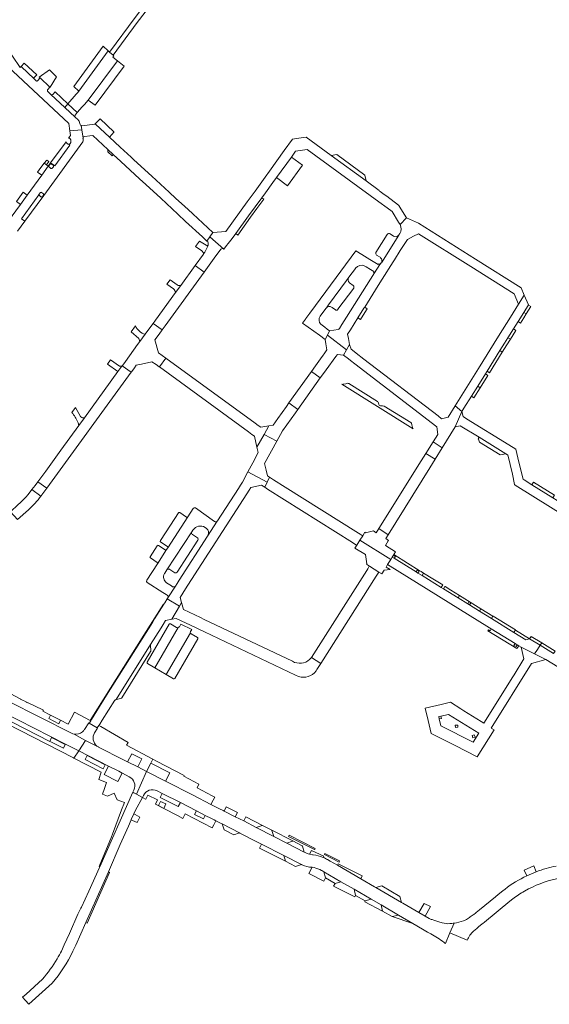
# Model space of a CAD drawing. Header units: metres. Extents: x 166325 to 190320, y 381923 to 404576.
# Tile 930 of 1056: x 180761 to 181025, y 383881 to 384372. Entities that reach past the tile are written whole.
import ezdxf

# ---------------------------------------------------------------- set-up
doc = ezdxf.new("R2010")
doc.units = ezdxf.units.M
for name, color, linetype, lineweight in [('B-WE-VH-VERHARDING_ASFALT-GV', 8, 'Continuous', 18), ('B-WE-VH-VERHARDING_BETONSTRAATSTEEN-GV', 8, 'Continuous', 18), ('B-WE-VH-VERHARDING_GESLOTEN-GV', 8, 'Continuous', 18), ('B-WE-VH-VERHARDING_STRAATBAKSTEEN-GV', 8, 'Continuous', 18)]:
    doc.layers.add(name, color=color, linetype=linetype, lineweight=lineweight)

msp = doc.modelspace()

# ---------------------------------------------------------------- linework, layer by layer
at = {"layer": 'B-WE-VH-VERHARDING_ASFALT-GV', "flags": 128}
for points in [[(180852.915, 384246.012), (180848.43, 384249.274), (180841.216, 384239.356), (180838.623, 384235.791), (180828.649, 384222.078), (180827.434, 384220.407), (180831.953, 384217.141), (180833.41, 384219.148)], [(180885.096, 384169.286), (180881.198, 384168.634), (180879.894, 384169.565), (180878.258, 384170.733), (180833.775, 384203.08), (180833.711, 384203.127), (180830.577, 384198.699), (180875.018, 384166.345), (180876.729, 384165.096), (180877.966, 384164.193), (180879.221, 384158.664), (180882.774, 384165.069)], [(180811.921, 384199.081), (180809.927, 384196.339), (180793.231, 384173.383), (180790.466, 384169.582), (180781.417, 384157.141), (180773.903, 384146.811), (180769.964, 384141.396), (180774.409, 384138.201), (180816.552, 384196.08), (180812.073, 384199.29)], [(180906.323, 384196.426), (180895.122, 384180.769), (180899.61, 384177.535), (180910.786, 384193.242)], [(180968.056, 384152.715), (180963.396, 384155.508), (180961.089, 384151.855), (180939.972, 384118.069), (180944.619, 384115.051), (180965.37, 384148.374)]]:
    msp.add_lwpolyline(points, close=True, dxfattribs=at)
for points in [[(180771.546, 384134.3), (180767.053, 384137.552), (180765.145, 384135.117), (180763.994, 384133.828), (180761.163, 384130.981), (180760.186, 384130.071), (180756.358, 384126.49)], [(180756.358, 384126.49), (180759.894, 384122.554), (180765.36, 384127.49)]]:
    msp.add_lwpolyline(points, dxfattribs=at)
at = {"layer": 'B-WE-VH-VERHARDING_ASFALT-GV'}
msp.add_lwpolyline([(180765.36, 384127.49, 0.0392484), (180771.546, 384134.3)], format="xyb", dxfattribs=at)
at = {"layer": 'B-WE-VH-VERHARDING_BETONSTRAATSTEEN-GV', "flags": 128}
for points in [[(180892.723, 384473.233), (180884.331, 384461.703), (180868.034, 384439.692), (180851.735, 384417.691), (180835.045, 384395.157), (180818.542, 384372.897), (180805.77, 384355.625), (180807.468, 384354.088), (180819.474, 384370.41), (180836.629, 384392.749), (180850.64, 384411.67), (180863.722, 384429.441), (180873.802, 384442.855), (180886.743, 384460.51), (180895.272, 384471.823)], [(180795.156, 384331.755), (180809.687, 384351.303), (180807.384, 384353.152), (180807.837, 384353.754), (180807.468, 384354.088), (180805.77, 384355.625), (180805.102, 384356.236), (180790.397, 384336.226), (180789.806, 384335.422), (180789.11, 384334.61), (180785.017, 384329.834), (180789.676, 384325.487), (180792.155, 384328.327), (180793.266, 384329.601)], [(180805.102, 384356.236), (180802.582, 384358.541), (180787.896, 384338.556), (180790.397, 384336.226)], [(180768.117, 384342.348), (180768.096, 384342.387), (180768.072, 384342.442), (180768.055, 384342.498), (180768.043, 384342.557), (180768.037, 384342.616), (180768.038, 384342.675), (180768.045, 384342.734), (180768.057, 384342.792), (180768.076, 384342.849), (180768.1, 384342.903), (180768.13, 384342.954), (180768.165, 384343.002), (180769.486, 384344.326), (180763.212, 384350.179), (180761.704, 384348.463), (180768.108, 384342.337)], [(180809.687, 384351.303), (180795.156, 384331.755), (180798.525, 384329.228), (180798.596, 384329.175), (180813.042, 384348.609)], [(180771.17, 384342.754), (180776.046, 384338.205), (180776.139, 384338.118), (180779.35, 384343.323), (180775.818, 384346.794), (180770.653, 384343.236)], [(180798.446, 384319.672), (180798.722, 384319.704), (180805.678, 384313.278), (180806.832, 384314.54), (180807.999, 384315.867), (180807.908, 384315.952), (180800.999, 384322.407), (180799.856, 384321.186)], [(180784.116, 384311.004), (180776.365, 384300.374), (180778.384, 384298.895), (180785.915, 384309.319), (180785.379, 384309.7), (180785.343, 384309.703), (180785.23, 384309.722), (180785.121, 384309.754), (180785.015, 384309.797), (180784.914, 384309.85), (180784.82, 384309.914), (180784.733, 384309.987), (180784.475, 384310.203), (180784.396, 384310.283), (180784.326, 384310.37), (180784.265, 384310.464), (180784.214, 384310.564), (180784.173, 384310.668), (180784.143, 384310.776), (180784.124, 384310.886)], [(180901.859, 384299.334), (180896.394, 384303.307), (180888.894, 384293.058), (180894.398, 384289.049)], [(180916.232, 384304.107), (180933.576, 384291.451), (180932.98, 384294.375), (180919.054, 384304.542)], [(180775.206, 384298.786), (180774.256, 384299.456), (180773.163, 384300.228), (180773.155, 384300.217), (180771.486, 384298.103), (180769.873, 384295.851), (180771.968, 384294.344), (180775.173, 384298.74)], [(180776.537, 384297.653), (180776.491, 384297.677), (180776.447, 384297.706), (180775.772, 384298.252), (180775.713, 384298.294), (180775.659, 384298.341), (180775.61, 384298.394), (180775.566, 384298.452), (180775.528, 384298.514), (180775.497, 384298.579), (180775.473, 384298.647), (180775.456, 384298.717), (180775.446, 384298.789), (180775.443, 384298.861), (180775.448, 384298.934), (180775.46, 384299.005), (180775.93, 384299.674), (180775.968, 384299.72), (180776.011, 384299.762), (180776.058, 384299.799), (180776.108, 384299.832), (180776.162, 384299.859), (180776.218, 384299.88), (180776.275, 384299.896), (180776.334, 384299.906), (180776.394, 384299.91), (180776.454, 384299.908), (180776.513, 384299.9), (180776.572, 384299.886), (180776.628, 384299.866), (180776.682, 384299.841), (180777.566, 384299.246), (180777.611, 384299.205), (180777.652, 384299.159), (180777.688, 384299.11), (180777.719, 384299.057), (180777.744, 384299.001), (180777.764, 384298.943), (180777.777, 384298.883), (180777.784, 384298.822), (180777.785, 384298.76), (180777.779, 384298.699), (180777.768, 384298.639), (180777.75, 384298.58), (180777.726, 384298.524), (180777.151, 384297.791), (180777.116, 384297.752), (180777.077, 384297.717), (180777.035, 384297.687), (180776.99, 384297.661), (180776.942, 384297.639), (180776.893, 384297.623), (180776.842, 384297.611), (180776.79, 384297.605), (180776.738, 384297.604), (180776.686, 384297.608), (180776.635, 384297.618), (180776.585, 384297.633)], [(180762.718, 384285.859), (180759.314, 384281.106), (180761.285, 384279.692), (180764.715, 384284.397)], [(180763.528, 384271.325), (180772.994, 384284.248), (180772.851, 384284.344), (180772.849, 384284.335), (180772.819, 384284.267), (180772.273, 384283.558), (180772.174, 384283.524), (180772.072, 384283.502), (180771.968, 384283.49), (180771.864, 384283.491), (180771.76, 384283.503), (180771.659, 384283.526), (180771.56, 384283.56), (180770.807, 384284.111), (180770.759, 384284.147), (180770.714, 384284.187), (180770.674, 384284.231), (180770.638, 384284.279), (180770.607, 384284.331), (180770.582, 384284.385), (180770.562, 384284.441), (180770.558, 384284.454), (180761.874, 384272.601)], [(180869.614, 384264.448), (180876.031, 384273.323), (180879.185, 384277.685), (180882.602, 384282.412), (180881.606, 384283.083), (180878.261, 384278.465), (180875.008, 384273.973), (180868.609, 384265.139)], [(181014.555, 384229.609), (181012.455, 384234.499), (181009.627, 384229.96), (181005.639, 384223.559), (180999.683, 384214.001), (180989.675, 384197.886), (180978.056, 384179.226), (180981.389, 384176.46), (180982.398, 384178.077), (180986.093, 384184.043), (180989.247, 384189.095), (180993.105, 384195.276), (180993.912, 384196.587), (181000.286, 384206.819), (181002.567, 384210.488), (181004.317, 384213.279), (181007.032, 384217.61), (181009.362, 384221.327), (181012.212, 384225.871), (181014.54, 384229.585)], [(180930.78, 384222.311), (180933.817, 384227.099), (180934.227, 384227.746), (180932.918, 384228.567), (180932.511, 384227.919), (180929.494, 384223.119)], [(181013.411, 384225.123), (181015.723, 384228.829), (181014.575, 384229.563), (181014.555, 384229.609), (181014.54, 384229.585), (181012.212, 384225.871)], [(181009.362, 384221.327), (181010.571, 384220.572), (181012.224, 384223.221), (181013.411, 384225.123), (181012.212, 384225.871)], [(180820.858, 384211.367), (180819.734, 384209.822), (180813.67, 384201.486), (180812.282, 384199.577), (180812.073, 384199.29), (180816.552, 384196.08), (180816.811, 384196.436), (180818.12, 384198.234), (180819.047, 384199.506), (180821.737, 384200.118), (180826.865, 384201.284), (180828.897, 384199.87), (180830.469, 384198.777), (180830.577, 384198.699), (180833.711, 384203.127), (180832.036, 384204.346), (180830.148, 384205.72), (180828.367, 384212.203), (180830.434, 384215.049), (180831.953, 384217.141), (180827.434, 384220.407), (180825.827, 384218.197), (180823.472, 384214.96)], [(181008.249, 384216.851), (181007.032, 384217.61), (181004.317, 384213.279), (181005.541, 384212.511), (181006.876, 384214.65)], [(180914.025, 384207.25), (180914.03, 384207.219), (180912.981, 384205.749), (180911.814, 384204.112), (180911.656, 384203.871), (180909.162, 384200.389), (180908.377, 384199.293), (180906.323, 384196.426), (180910.786, 384193.242), (180912.848, 384196.073), (180913.673, 384197.206), (180918.49, 384203.822), (180919.31, 384204.949), (180922.329, 384204.628), (180923.869, 384207.282), (180914.307, 384214.543), (180913.262, 384212.388), (180913.575, 384210.279)], [(181000.286, 384206.819), (181001.525, 384206.033), (181003.778, 384209.684), (181005.541, 384212.511), (181004.317, 384213.279), (181002.567, 384210.488)], [(180969.529, 384174.284), (180932.46, 384202.625), (180928.642, 384205.587), (180927.605, 384206.393), (180926.183, 384207.496), (180925.409, 384209.936), (180923.869, 384207.282), (180922.329, 384204.628), (180924.822, 384202.725), (180925.884, 384201.914), (180928.081, 384200.237), (180968.873, 384168.901), (180969.317, 384164.994), (180967.044, 384161.397), (180971.604, 384158.435), (180978.024, 384168.785), (180981.389, 384176.46), (180978.056, 384179.226), (180974.58, 384173.643), (180971.232, 384172.856)], [(181001.525, 384206.033), (181000.286, 384206.819), (180993.912, 384196.587), (180995.173, 384195.805)], [(180989.247, 384189.095), (180990.513, 384188.322), (180994.353, 384194.489), (180993.105, 384195.276)], [(180990.513, 384188.322), (180989.247, 384189.095), (180986.093, 384184.043), (180987.372, 384183.279)], [(180885.096, 384169.286), (180882.774, 384165.069), (180889.172, 384161.736), (180892.003, 384166.841), (180898.429, 384175.874), (180899.61, 384177.535), (180895.122, 384180.769), (180893.867, 384179.015), (180889.609, 384173.064), (180887.249, 384169.646)], [(181004.714, 384159.903), (180983.62, 384172.889), (180981.949, 384173.906), (180981.389, 384176.46), (180978.024, 384168.785), (180980.579, 384169.371), (180989.971, 384163.632), (181003.33, 384155.411), (181004.065, 384154.929), (181004.278, 384154.804), (181006.544, 384145.229), (181007.605, 384140.088), (181007.723, 384139.912), (181007.871, 384139.82), (181034.385, 384123.338), (181036.863, 384127.159), (181033.225, 384129.404), (181026.703, 384133.46), (181016.275, 384139.944), (181012.378, 384142.356), (181011.837, 384142.69), (181010.573, 384147.892), (181009.286, 384153.398), (181008.251, 384157.725)], [(180889.172, 384161.736), (180882.774, 384165.069), (180879.221, 384158.664), (180879.815, 384156.047), (180877.099, 384150.924), (180874.658, 384146.32), (180884.308, 384141.205), (180885.499, 384143.722), (180884.447, 384144.394), (180883.737, 384147.242), (180882.929, 384150.48)], [(181003.33, 384155.411), (180989.971, 384163.632), (180989.489, 384162.869), (180989.676, 384162.751), (180990.118, 384161.19), (181000.488, 384154.804)], [(180963.396, 384155.508), (180968.056, 384152.715), (180971.604, 384158.435), (180967.044, 384161.397)], [(180884.308, 384141.205), (180874.658, 384146.32), (180871.929, 384141.171), (180871.037, 384139.79), (180869.942, 384138.097), (180859.467, 384121.893), (180859.442, 384121.854), (180854.619, 384114.25), (180840.503, 384092.462), (180839.41, 384090.775), (180838.559, 384089.462), (180838.538, 384089.429), (180834.766, 384083.594), (180834.762, 384083.588), (180834.45, 384083.081), (180840.539, 384079.431), (180841.6, 384081.253), (180840.862, 384083.77), (180843.628, 384088.062), (180844.788, 384089.862), (180874.182, 384135.464), (180875.32, 384137.23), (180876.174, 384138.555), (180881.503, 384139.702), (180883.117, 384138.687)], [(180885.499, 384143.722), (180884.308, 384141.205), (180883.117, 384138.687), (180884.54, 384137.792), (180926.909, 384111.129), (180927.087, 384111.017), (180928.903, 384109.874), (180928.94, 384109.851), (180930.499, 384112.325), (180931.911, 384114.567), (180929.791, 384115.895), (180893.242, 384138.782), (180887.457, 384142.473)], [(181017.059, 384141.194), (181016.275, 384139.944), (181026.703, 384133.46), (181027.458, 384134.767), (181017.111, 384141.282)], [(180931.911, 384114.567), (180930.499, 384112.325), (180945.949, 384102.738), (180946.665, 384103.876), (180947.302, 384104.886), (180947.444, 384105.112), (180947.482, 384105.172), (180948.338, 384106.51), (180943.26, 384109.64), (180944.687, 384111.937), (180944.866, 384112.226), (180943.419, 384113.125), (180944.619, 384115.051), (180939.972, 384118.069), (180938.71, 384116.05), (180937.259, 384116.952), (180933.354, 384116.041), (180932.985, 384116.272)], [(180930.499, 384112.325), (180928.94, 384109.851), (180928.042, 384108.426), (180933.314, 384105.105), (180933.956, 384100.525), (180933.823, 384100.315), (180934.867, 384099.651), (180935.278, 384099.39), (180939.982, 384096.399), (180941.414, 384095.489), (180942.603, 384097.357), (180945.58, 384097.715), (180943.584, 384098.951), (180944.339, 384100.179), (180945.949, 384102.738)], [(180947.302, 384104.886), (180948.232, 384104.268), (180947.59, 384103.302), (180958.515, 384096.53), (180959.185, 384097.549), (180959.923, 384097.063), (180960.032, 384097.239), (180960.063, 384097.288), (180954.234, 384100.902), (180947.444, 384105.112)], [(180906.35, 384053.847), (180911.01, 384050.865), (180938.655, 384094.313), (180939.982, 384096.399), (180935.278, 384099.39), (180935.226, 384099.307), (180934.42, 384098.039), (180933.941, 384097.285)], [(181015.156, 384063.165), (181015.116, 384063.154), (181013.217, 384062.618), (181007.241, 384066.323), (180996.075, 384073.245), (180990.092, 384076.954), (180985.138, 384080.025), (180984.272, 384080.562), (180979.457, 384083.547), (180972.19, 384088.052), (180971.098, 384088.729), (180961.497, 384094.681), (180959.468, 384095.938), (180958.515, 384096.53), (180947.59, 384103.302), (180946.665, 384103.876), (180945.949, 384102.738), (180944.339, 384100.179), (180995.182, 384068.677), (180995.992, 384068.175), (181007.871, 384060.815), (181008.914, 384060.168), (181009.681, 384059.693), (181010.895, 384058.941), (181017.496, 384055.679), (181018.996, 384057.902), (181020.376, 384059.947)], [(180959.923, 384097.063), (180960.122, 384096.932), (180959.468, 384095.938), (180961.497, 384094.681), (180962.296, 384095.903), (180961.079, 384096.658), (180960.063, 384097.288), (180960.032, 384097.239)], [(180971.845, 384089.983), (180966.842, 384093.085), (180962.296, 384095.903), (180961.497, 384094.681), (180971.098, 384088.729)], [(180972.19, 384088.052), (180979.457, 384083.547), (180980.23, 384084.784), (180975.869, 384087.488), (180972.959, 384089.292), (180972.912, 384089.216)], [(180990.886, 384078.177), (180980.23, 384084.784), (180979.457, 384083.547), (180984.272, 384080.562), (180984.878, 384081.55), (180985.747, 384081.018), (180985.138, 384080.025), (180990.092, 384076.954)], [(180796.05, 384022.49), (180796.354, 384022.329), (180796.762, 384022.988), (180798.045, 384025.062), (180804.281, 384035.14), (180827.068, 384071.318), (180828.159, 384073.05), (180832.776, 384080.38), (180832.603, 384080.505), (180822.76, 384065.01)], [(180996.075, 384073.245), (180996.828, 384074.493), (180990.886, 384078.177), (180990.092, 384076.954)], [(181007.241, 384066.323), (181008.024, 384067.55), (180997.042, 384074.36), (180996.828, 384074.493), (180996.075, 384073.245)], [(180995.992, 384068.175), (180995.403, 384067.141), (180994.557, 384067.623), (180994.277, 384067.15), (181008.822, 384058.339), (181009.681, 384059.693), (181008.914, 384060.168), (181008.403, 384059.268), (181007.337, 384059.874), (181007.871, 384060.815)], [(181007.241, 384066.323), (181013.217, 384062.618), (181015.116, 384063.154), (181008.068, 384067.523), (181008.024, 384067.55)], [(181020.376, 384059.947), (181021.184, 384061.143), (181015.943, 384064.374), (181015.156, 384063.165)], [(181026.955, 384055.891), (181027.808, 384057.06), (181021.184, 384061.143), (181020.376, 384059.947)], [(181017.496, 384055.679), (181010.895, 384058.941), (181012.303, 384053.189), (181007.36, 384045.263), (181006.69, 384044.188), (180992.298, 384021.111), (180990.945, 384021.962), (180982.412, 384027.329), (180980.87, 384028.299), (180975.692, 384031.555), (180971.025, 384030.443), (180963.067, 384028.547), (180964.513, 384022.389), (180966.037, 384015.902), (180978.006, 384009.899), (180989.053, 384004.359), (180997.38, 384017.824), (180996.011, 384018.688), (181016.1, 384050.895), (181023.19, 384052.865)], [(180989.808, 384016.059), (180987.064, 384011.638), (180970.885, 384019.789), (180970.079, 384023.18), (180969.8, 384024.355), (180970.893, 384024.608), (180974.736, 384025.499)], [(180970.079, 384023.18), (180970.885, 384019.789), (180987.064, 384011.638), (180989.808, 384016.059), (180974.736, 384025.499), (180970.893, 384024.608), (180971.171, 384023.44)], [(180979.275, 384020.179), (180979.374, 384019.023), (180978.201, 384018.923), (180978.103, 384020.079)], [(180987.562, 384015.287), (180987.95, 384014.132), (180986.858, 384013.765), (180986.47, 384014.921)], [(180802.486, 383998.401), (180793.554, 384003.038), (180794.503, 384004.906), (180803.499, 384000.318)], [(180826.258, 384001.146), (180835.782, 383996.306), (180833.648, 383992.166), (180847.418, 383985.141), (180856.29, 383980.615), (180857.407, 383982.744), (180858.137, 383984.158), (180856.883, 383984.841), (180856.9, 383984.924), (180849.348, 383988.821), (180850.317, 383990.699), (180842.762, 383994.597), (180842.986, 383995.031), (180829.209, 384002.232), (180827.304, 384003.228)], [(180832.803, 383978.626), (180830.142, 383980.007), (180831.131, 383982.093), (180833.825, 383980.846)], [(180869.502, 383976.548), (180863.92, 383979.442), (180862.832, 383977.305), (180868.423, 383974.463)], [(180816.514, 383972.886), (180817.121, 383972.627), (180819.494, 383971.615), (180820.863, 383974.317), (180818.484, 383975.523), (180817.848, 383975.831), (180816.559, 383972.989)], [(180873.646, 383974.413), (180872.604, 383972.358), (180878.859, 383969.127), (180881.733, 383970.09), (180881.927, 383970.155)], [(180870.594, 383966.383), (180861.833, 383970.834), (180862.829, 383967.88), (180867.756, 383965.397)], [(180881.927, 383970.155), (180881.733, 383970.09), (180878.859, 383969.127), (180887.614, 383964.659), (180886.667, 383967.573), (180886.61, 383967.748)], [(180894.047, 383961.349), (180896.946, 383962.325), (180897.074, 383962.368), (180886.61, 383967.748), (180886.667, 383967.573), (180887.614, 383964.659)], [(180894.047, 383961.349), (180902.812, 383956.854), (180901.863, 383959.766), (180901.808, 383959.934), (180897.074, 383962.368), (180896.946, 383962.325)], [(180893.47, 383952.224), (180892.584, 383955.127), (180881.509, 383960.787), (180880.48, 383958.733)], [(180893.47, 383952.224), (180898.368, 383949.722), (180901.339, 383950.697), (180892.584, 383955.127)], [(180931.637, 383945.028), (180919.669, 383950.944), (180919.312, 383950.269), (180930.914, 383943.548)], [(180793.897, 383921.74), (180794.537, 383921.446), (180805.783, 383946.643), (180805.164, 383946.986)], [(180913.386, 383943.991), (180918.14, 383941.236), (180921.09, 383942.064), (180912.622, 383946.985)], [(180921.09, 383942.064), (180918.14, 383941.236), (180917.372, 383939.881), (180927.983, 383934.493), (180928.408, 383935.255), (180927.612, 383938.264)], [(180936.18, 383933.332), (180927.612, 383938.264), (180928.408, 383935.255), (180933.161, 383932.486)], [(180938.525, 383939.168), (180951.215, 383931.739), (180950.455, 383934.724), (180941.391, 383939.988)], [(180941.055, 383930.465), (180936.18, 383933.332), (180933.161, 383932.486), (180932.91, 383931.992), (180941.864, 383927.445)], [(180949.696, 383925.451), (180941.055, 383930.465), (180941.864, 383927.445), (180946.634, 383924.67)], [(180963.079, 383924.833), (180965.805, 383929.732), (180962.581, 383931.151), (180959.962, 383926.646)], [(180949.696, 383925.451), (180946.634, 383924.67), (180956.989, 383921.203)]]:
    msp.add_lwpolyline(points, close=True, dxfattribs=at)
for points in [[(180776.046, 384338.205), (180771.17, 384342.754), (180769.767, 384341.337), (180769.738, 384341.308), (180769.705, 384341.282), (180769.671, 384341.26), (180769.634, 384341.241), (180769.595, 384341.226), (180769.555, 384341.215), (180769.515, 384341.209), (180769.473, 384341.207), (180769.432, 384341.209), (180769.391, 384341.215), (180769.351, 384341.225), (180769.312, 384341.24), (180769.275, 384341.258), (180769.24, 384341.281), (180769.208, 384341.307), (180768.288, 384342.165), (180768.241, 384342.201), (180768.197, 384342.241), (180768.158, 384342.286), (180768.124, 384342.335), (180768.117, 384342.348), (180768.108, 384342.337), (180761.704, 384348.463), (180761.173, 384348.049), (180753.479, 384359.265)], [(180752.53, 384350.8), (180785.42, 384320.01), (180785.957, 384316.343), (180791.855, 384316.89), (180791.565, 384319.045)], [(180774.963, 384337.022), (180776.046, 384338.205)], [(180790.038, 384321.889), (180788.594, 384323.225), (180783.422, 384327.973), (180776.501, 384334.567), (180775.016, 384335.959)], [(180776.501, 384334.567), (180783.422, 384327.973), (180785.017, 384329.834), (180778.649, 384335.775)], [(180778.649, 384335.775), (180777.537, 384334.584)], [(180788.541, 384324.293), (180789.676, 384325.487), (180785.017, 384329.834), (180783.422, 384327.973)], [(180783.422, 384327.973), (180788.594, 384323.225)], [(180791.094, 384319.63), (180790.821, 384320.591)], [(180792.506, 384312.764), (180791.855, 384316.89), (180785.957, 384316.343), (180786.3, 384314), (180785.354, 384312.702), (180785.556, 384312.716), (180785.622, 384312.714), (180785.688, 384312.706), (180785.753, 384312.691), (180785.816, 384312.67), (180785.876, 384312.642), (180785.934, 384312.609), (180785.987, 384312.57), (180786.037, 384312.526), (180786.082, 384312.477), (180786.122, 384312.424), (180786.238, 384312.246), (180786.335, 384312.057), (180786.411, 384311.858), (180786.466, 384311.653), (180786.499, 384311.442), (180786.509, 384311.23), (180786.497, 384311.018), (180786.463, 384310.808), (180786.407, 384310.603), (180786.326, 384310.405), (180786.223, 384310.217), (180786.099, 384310.043), (180785.955, 384309.884), (180785.794, 384309.743), (180785.683, 384309.715), (180785.571, 384309.699), (180785.457, 384309.695), (180785.379, 384309.7), (180785.915, 384309.319), (180778.384, 384298.895), (180776.365, 384300.374), (180775.206, 384298.786), (180775.173, 384298.74), (180771.968, 384294.344), (180764.715, 384284.397), (180761.285, 384279.692), (180754.911, 384270.95)], [(180791.565, 384319.045), (180791.855, 384316.89), (180792.506, 384312.764)], [(180798.446, 384319.672), (180791.994, 384318.93)], [(180817.869, 384302.016), (180816.54, 384303.244), (180814.751, 384304.896), (180811.091, 384308.278), (180805.678, 384313.278), (180798.722, 384319.704), (180798.446, 384319.672)], [(180759.886, 384266.353), (180763.528, 384271.325), (180761.874, 384272.601), (180770.558, 384284.454), (180770.547, 384284.499), (180770.538, 384284.559), (180770.535, 384284.619), (180770.538, 384284.678), (180770.547, 384284.738), (180770.562, 384284.796), (180770.582, 384284.852), (180771.119, 384285.568), (180771.154, 384285.606), (180771.194, 384285.639), (180771.236, 384285.669), (180771.281, 384285.694), (180771.329, 384285.715), (180771.378, 384285.731), (180771.428, 384285.742), (180771.48, 384285.748), (180771.531, 384285.749), (180771.583, 384285.745), (180771.634, 384285.736), (180771.684, 384285.721), (180771.732, 384285.702), (180772.738, 384285.031), (180772.781, 384284.971), (180772.817, 384284.907), (180772.847, 384284.84), (180772.87, 384284.77), (180772.885, 384284.698), (180772.893, 384284.624), (180772.893, 384284.551), (180772.886, 384284.477), (180772.871, 384284.405), (180772.851, 384284.344), (180772.994, 384284.248), (180792.408, 384310.913)], [(180792.603, 384311.678), (180792.511, 384312.493)], [(180793.344, 384313.62), (180795.935, 384313.891), (180797.38, 384314.042), (180804.918, 384307.083), (180807.61, 384304.597), (180811.308, 384301.183), (180820.723, 384292.491), (180823.753, 384289.693), (180831.25, 384282.772), (180839.713, 384274.94), (180843.671, 384271.277), (180852.079, 384263.496), (180854.285, 384261.454), (180854.311, 384261.43), (180855.805, 384263.551), (180857.298, 384265.672), (180847.181, 384275.005), (180847.054, 384275.123), (180843.075, 384278.803), (180838.812, 384282.747), (180835.5, 384285.825), (180826.856, 384293.828), (180817.869, 384302.016)], [(180940.09, 384286.586), (180933.576, 384291.451), (180916.232, 384304.107), (180903.68, 384313.254), (180900.125, 384312.744), (180896.975, 384312.255), (180892.835, 384306.546), (180885.485, 384296.295), (180883.354, 384293.349)], [(180804.841, 384305.892), (180806.963, 384303.986), (180807.61, 384304.597)], [(180807.61, 384304.597), (180804.918, 384307.083)], [(180883.354, 384293.349), (180878.263, 384286.323), (180874.405, 384280.94), (180863.654, 384266.227), (180857.298, 384265.672), (180855.805, 384263.551), (180862.687, 384257.386), (180864.06, 384259.166), (180864.832, 384260.166), (180866.807, 384262.725), (180868.609, 384265.139), (180875.008, 384273.973), (180878.261, 384278.465), (180881.606, 384283.083), (180883.397, 384285.479), (180887.153, 384290.616), (180888.894, 384293.058), (180896.394, 384303.307), (180898.495, 384306.23), (180901.947, 384306.749), (180904.223, 384307.13), (180939.908, 384281.043), (180944.121, 384277.963)], [(180944.121, 384277.963), (180946.595, 384276.155), (180949.817, 384270.856), (180950.532, 384269.68), (180953.747, 384273.054), (180950.968, 384277.532), (180949.929, 384279.238), (180949.718, 384279.396), (180943.875, 384283.76), (180942.591, 384284.719), (180940.612, 384286.196)], [(181009.627, 384229.96), (181012.455, 384234.499), (181010.89, 384238.144), (180988.158, 384252.454), (180959.778, 384270.346), (180953.747, 384273.054), (180950.532, 384269.68)], [(180850.514, 384261.424), (180848.533, 384258.799), (180851.693, 384256.603)], [(180854.685, 384258.958), (180850.514, 384261.424)], [(180862.687, 384257.386), (180855.805, 384263.551), (180854.311, 384261.43)], [(180854.311, 384261.43), (180854.312, 384261.429)], [(180944.188, 384264.733), (180938.555, 384255.794)], [(180941.234, 384250.68), (180949.88, 384264.407)], [(180949.88, 384264.407), (180941.234, 384250.68)], [(180947.261, 384263.939), (180945.569, 384265.015)], [(180950.379, 384265.208), (180949.988, 384264.577)], [(180951.327, 384257.771), (180954.179, 384262.306), (180957.27, 384263.841), (180959.782, 384265.112), (180985.811, 384248.696), (181007.405, 384235.112), (181009.627, 384229.96)], [(180852.603, 384255.053), (180852.547, 384254.979), (180848.43, 384249.274), (180852.915, 384246.012), (180858.727, 384254.016), (180858.934, 384254.283), (180861.258, 384257.438), (180861.65, 384257.649), (180862.072, 384257.679), (180862.403, 384257.588), (180862.687, 384257.386)], [(180854.844, 384259.429), (180854.806, 384259.317), (180854.685, 384258.958)], [(180928.44, 384256.62), (180913.467, 384236.243), (180905.628, 384225.574), (180903.639, 384222.867), (180903.339, 384222.459), (180901.927, 384220.537), (180910.344, 384214.486), (180913.262, 384212.388), (180914.307, 384214.543), (180915.351, 384216.697)], [(180919.686, 384217.332), (180915.351, 384216.697), (180914.307, 384214.543), (180923.869, 384207.282), (180925.409, 384209.936), (180925.028, 384211.923), (180924.834, 384212.936), (180924.427, 384215.057), (180925.806, 384217.251), (180929.494, 384223.119), (180932.511, 384227.919), (180932.918, 384228.567), (180939.684, 384239.332), (180941.618, 384242.381), (180947.119, 384251.095), (180947.756, 384252.128), (180950.681, 384256.738), (180951.327, 384257.771)], [(180933.02, 384248.996), (180933.35, 384248.795), (180933.602, 384248.641), (180935.816, 384247.291), (180937.489, 384246.27), (180937.274, 384245.934), (180937.834, 384245.593), (180940.492, 384249.796), (180939.962, 384250.129), (180939.714, 384249.742), (180935.559, 384252.277), (180931.454, 384254.781), (180928.44, 384256.62)], [(180938.862, 384254.422), (180940.556, 384253.344)], [(180925.056, 384243.378), (180925.084, 384243.416), (180928.331, 384247.806), (180928.416, 384247.922)], [(180941.186, 384250.603), (180940.492, 384249.796), (180937.834, 384245.593)], [(180835.972, 384242.161), (180834.331, 384239.989), (180837.602, 384237.635)], [(180839.437, 384239.552), (180835.972, 384242.161)], [(180910.693, 384223.956), (180913.546, 384227.814), (180913.854, 384228.23), (180914.936, 384229.693), (180923.881, 384241.789), (180925.056, 384243.378)], [(180925.056, 384243.378), (180923.881, 384241.789), (180914.936, 384229.693), (180913.854, 384228.23)], [(180937.834, 384245.593), (180923.834, 384223.45), (180921.551, 384219.839), (180920.288, 384217.841), (180920.179, 384217.669)], [(180838.623, 384235.791), (180841.216, 384239.356)], [(180919.614, 384227.435), (180927.456, 384238.04)], [(180927.141, 384239.317), (180925.357, 384240.67)], [(180927.211, 384239.264), (180927.141, 384239.317)], [(180916.418, 384228.569), (180916.651, 384228.392)], [(180916.651, 384228.392), (180918.295, 384227.145)], [(180919.501, 384227.281), (180919.614, 384227.435)], [(180818.613, 384219.164), (180816.477, 384216.242), (180820.315, 384212.884), (180820.858, 384211.367), (180823.472, 384214.96)], [(180915.351, 384216.697), (180914.243, 384217.538), (180913.035, 384218.454), (180911.017, 384219.984)], [(180810.744, 384199.019), (180806.29, 384202.304), (180804.688, 384200.113)], [(180804.688, 384200.113), (180809.927, 384196.339), (180811.921, 384199.081)], [(180921.515, 384190.145), (180957.127, 384167.826)], [(180924.265, 384190.523), (180923.552, 384190.341), (180922.277, 384190.043), (180922.245, 384190.035)], [(180939.377, 384181.336), (180939.279, 384181.397), (180924.933, 384190.417)], [(180791.455, 384173.739), (180791.257, 384173.957), (180788.845, 384178.448), (180786.968, 384175.972)], [(180939.941, 384179.997), (180939.933, 384180.034), (180939.776, 384180.738)], [(180955.911, 384170.941), (180942.594, 384179.208)], [(180790.466, 384169.582), (180793.231, 384173.383)], [(180956.688, 384168.428), (180956.34, 384169.799), (180956.203, 384170.59)], [(180774.409, 384138.201), (180769.964, 384141.396), (180768.68, 384139.63), (180767.053, 384137.552), (180771.546, 384134.3)], [(180772.018, 384134.918), (180774.409, 384138.201)], [(180847.421, 384128.175), (180847.413, 384128.163), (180844.709, 384123.932), (180834.748, 384108.559), (180834.18, 384107.647), (180829.599, 384100.544)], [(180840.052, 384125.963), (180836.057, 384119.748), (180831.081, 384112.101)], [(180834.748, 384108.559), (180844.709, 384123.932)], [(180844.137, 384123.808), (180844.062, 384123.857), (180840.692, 384126.058), (180840.671, 384126.072)], [(180858.109, 384121.583), (180848.545, 384128.438)], [(180854.619, 384114.25), (180859.442, 384121.854)], [(180833.153, 384095.657), (180833.281, 384095.855), (180834.366, 384097.527), (180846.698, 384116.523)], [(180846.698, 384116.523), (180834.366, 384097.527)], [(180846.698, 384116.523), (180847.256, 384117.367)], [(180849.528, 384113.519), (180849.512, 384113.529), (180847.048, 384115.117), (180846.989, 384115.155)], [(180853.438, 384118.701), (180854.138, 384118.187), (180854.671, 384117.502)], [(180829.531, 384109.624), (180829.505, 384109.583), (180825.946, 384104.101), (180825.936, 384104.085)], [(180833.506, 384107.499), (180830.159, 384109.749)], [(180831.221, 384111.396), (180834.631, 384109.164)], [(180839.434, 384096.32), (180839.479, 384096.389), (180849.793, 384112.333)], [(180829.599, 384100.544), (180834.18, 384107.647)], [(180829.599, 384100.544), (180824.289, 384092.36)], [(180826.066, 384103.465), (180826.078, 384103.457), (180829.457, 384101.217)], [(180835.671, 384097.823), (180835.778, 384097.753), (180838.276, 384096.126), (180838.329, 384096.091)], [(180824.505, 384091.242), (180832.265, 384086.291), (180833.905, 384085.245), (180834.426, 384084.912), (180834.506, 384084.861)], [(180836.567, 384089.55), (180834.949, 384090.575), (180834.16, 384091.075)], [(180837.165, 384089.146), (180836.567, 384089.55)], [(180834.766, 384083.594), (180838.538, 384089.429)], [(180834.45, 384083.081), (180833.267, 384081.16), (180832.776, 384080.38), (180828.159, 384073.05), (180827.068, 384071.318), (180804.281, 384035.14), (180798.045, 384025.062), (180796.762, 384022.988), (180796.354, 384022.329), (180795.663, 384021.212), (180795.595, 384021.103), (180799.576, 384018.689), (180799.604, 384018.733), (180800.383, 384019.945)], [(180809.001, 384032.945), (180826.142, 384060.259), (180831.414, 384068.661), (180832.476, 384070.353), (180833.698, 384072.3), (180836.738, 384072.903), (180840.539, 384079.431), (180834.45, 384083.081)], [(180841.6, 384081.253), (180840.539, 384079.431), (180836.738, 384072.903)], [(180898.012, 384051.42), (180896.921, 384051.939), (180852.954, 384072.855), (180851.056, 384073.758), (180842.622, 384077.77), (180841.6, 384081.253)], [(180835.436, 384070.393), (180835.435, 384070.391), (180824.46, 384051.456)], [(180839.189, 384068.814), (180839.188, 384068.815), (180836.12, 384070.577), (180836.119, 384070.578)], [(180836.738, 384072.903), (180839.02, 384073.356), (180848.646, 384068.793), (180850.626, 384067.855), (180853.031, 384066.715), (180898.48, 384045.1), (180899.988, 384044.383)], [(180846.095, 384066.829), (180846.734, 384067.869), (180841.274, 384070.456), (180840.54, 384069.192), (180840.518, 384069.154)], [(180839.951, 384068.722), (180828.295, 384048.638), (180833.967, 384045.315), (180846.023, 384066.163)], [(180828.295, 384048.638), (180839.951, 384068.722)], [(180846.023, 384066.163), (180833.967, 384045.315), (180837.623, 384043.173)], [(180849.558, 384063.784), (180846.434, 384065.596)], [(180826.142, 384060.259), (180809.001, 384032.945), (180811.336, 384033.431), (180811.365, 384033.437)], [(180838.29, 384043.35), (180849.744, 384063.096)], [(180811.883, 384033.803), (180826.199, 384056.81), (180826.255, 384056.901)], [(180826.359, 384057.422), (180826.355, 384057.456), (180826.075, 384059.716), (180826.066, 384059.785)], [(181026.955, 384055.891), (181020.376, 384059.947), (181018.996, 384057.902), (181017.496, 384055.679), (181023.19, 384052.865), (181035.196, 384045.497)], [(180824.652, 384050.773), (180824.659, 384050.769), (180828.295, 384048.638)], [(180906.35, 384053.847), (180906.2, 384053.61)], [(180908.656, 384047.164), (180909.058, 384047.797), (180911.01, 384050.865), (180906.35, 384053.847)], [(180800.383, 384019.945), (180800.847, 384020.667), (180802.056, 384022.549), (180808.451, 384032.499), (180808.487, 384032.554)], [(180815.57, 383994.418), (180810.307, 383997.104), (180812.081, 383996.198), (180809.921, 383992.037), (180803.038, 383995.531), (180805.215, 383999.702), (180790.352, 384007.285), (180787.985, 384003.656), (180801.571, 383996.659), (180800.313, 383993.088), (180804.249, 383991.558), (180803.182, 383988.528), (180802.18, 383985.683), (180804.705, 383984.731), (180808.088, 383986.256), (180809.609, 383982.883), (180813.127, 383981.557), (180811.771, 383977.958), (180807.201, 383965.833), (180806.64, 383964.47), (180806.644, 383964.468), (180800.615, 383949.7), (180800.969, 383949.523), (180817.323, 383986.639)], [(180902.812, 383956.854), (180894.047, 383961.349), (180887.614, 383964.659), (180878.859, 383969.127), (180872.604, 383972.358), (180868.423, 383974.463), (180862.832, 383977.305), (180862.354, 383977.547), (180860.532, 383978.469), (180856.29, 383980.615), (180847.418, 383985.141), (180833.648, 383992.166), (180824.218, 383996.977), (180819.246, 383985.632), (180822.153, 383984.109), (180822.586, 383985.02)], [(180787.482, 383907.368), (180788.878, 383910.495), (180793.897, 383921.74), (180805.164, 383946.986), (180811.096, 383960.592), (180815.125, 383969.735), (180816.514, 383972.886), (180816.559, 383972.989), (180817.848, 383975.831), (180818.728, 383977.771), (180822.144, 383984.091), (180822.153, 383984.109), (180819.246, 383985.632), (180817.821, 383986.378), (180817.323, 383986.639), (180800.969, 383949.523), (180800.782, 383949.114), (180795.439, 383937.419), (180791.755, 383929.357), (180791.452, 383928.788), (180789.931, 383925.927), (180785.737, 383916.185), (180783.159, 383910.543), (180781.766, 383907.494)], [(180817.323, 383986.639), (180817.854, 383987.775)], [(180832.767, 383978.548), (180839.547, 383975.027), (180842.237, 383973.634), (180843.39, 383975.914), (180856.846, 383968.962), (180856.949, 383968.91), (180857.693, 383970.374), (180858.747, 383972.445), (180857.82, 383972.917), (180856.586, 383973.545), (180853.475, 383975.129), (180852.617, 383973.324), (180848.092, 383975.521), (180849.011, 383977.402), (180841.03, 383981.466), (180840.014, 383979.507), (180830.977, 383984.122), (180831.956, 383986.086), (180829.457, 383987.358)], [(180829.457, 383987.358), (180831.956, 383986.086), (180841.03, 383981.466), (180849.011, 383977.402), (180853.475, 383975.129), (180856.586, 383973.545), (180857.82, 383972.917), (180858.747, 383972.445), (180859.774, 383971.902), (180861.684, 383970.891), (180861.833, 383970.834), (180870.594, 383966.383), (180870.763, 383966.275), (180878.792, 383962.176), (180881.509, 383960.787), (180892.584, 383955.127), (180901.339, 383950.697), (180901.526, 383950.58)], [(180822.586, 383985.02), (180822.153, 383984.109), (180822.144, 383984.091), (180822.43, 383983.942), (180823.734, 383983.261), (180823.742, 383983.276), (180824.761, 383985.247), (180829.644, 383982.858), (180828.595, 383980.734), (180828.592, 383980.727), (180828.588, 383980.719), (180832.767, 383978.548)], [(180912.284, 383954.13), (180912.61, 383954.854), (180906.424, 383957.589), (180905.477, 383955.706), (180906.905, 383955.516), (180907.219, 383955.474)], [(180902.971, 383956.806), (180902.812, 383956.854)], [(180907.219, 383955.474), (180906.905, 383955.516), (180905.477, 383955.706)], [(180912.174, 383954.177), (180912.284, 383954.13)], [(180912.284, 383954.13), (180912.174, 383954.177)], [(180919.312, 383950.269), (180915.703, 383952.36), (180914.447, 383953.088)], [(180901.526, 383950.58), (180901.649, 383950.517)], [(180907.666, 383949.062), (180906.707, 383949.256), (180905.122, 383946.11), (180912.534, 383942.338), (180913.386, 383943.991), (180912.622, 383946.985), (180911.482, 383947.603), (180911.438, 383947.627)], [(180906.707, 383949.256), (180907.666, 383949.062)], [(180911.438, 383947.627), (180911.482, 383947.603), (180912.622, 383946.985), (180921.09, 383942.064), (180927.612, 383938.264), (180936.18, 383933.332), (180941.055, 383930.465), (180949.696, 383925.451), (180956.989, 383921.203)], [(180965, 383923.757), (180963.079, 383924.833), (180959.962, 383926.646), (180951.921, 383931.322), (180951.215, 383931.739), (180938.525, 383939.168), (180937.8, 383939.51), (180930.914, 383943.548), (180919.312, 383950.269)], [(181018.422, 383946.963), (181017.22, 383949.996), (181012.448, 383947.789), (181013.767, 383944.918)], [(181002.915, 383938.408), (181001.78, 383937.501), (180999.441, 383935.633), (180998.115, 383934.509), (180990.155, 383928.003), (180988.507, 383926.656), (180988.488, 383926.641), (180988.47, 383926.627)], [(181012.533, 383937.327), (181014.62, 383938.428)], [(180992.584, 383921.918), (181005.342, 383932.358), (181006.789, 383933.542)], [(180969.95, 383922.101), (180968.909, 383922.412), (180967.429, 383922.854), (180966.476, 383923.139)], [(180987.568, 383925.935), (180987.374, 383925.79)], [(180956.989, 383921.203), (180961.706, 383918.456), (180964.258, 383916.969), (180965.86, 383916.036), (180969.206, 383914.087)], [(180971.604, 383921.591), (180969.95, 383922.101)], [(180977.49, 383921.396), (180975.406, 383916.494), (180983.977, 383912.914)], [(180975.406, 383916.494), (180977.49, 383921.396)], [(180987.206, 383917.449), (180988.745, 383918.733), (180989.734, 383919.558), (180991.446, 383920.987), (180991.74, 383921.232), (180992.584, 383921.918)], [(180973.147, 383911.181), (180975.406, 383916.494)], [(180772.304, 383893.459), (180764.132, 383886.063), (180762.416, 383884.509), (180763.862, 383882.831), (180765.497, 383880.935), (180777.07, 383891.41)]]:
    msp.add_lwpolyline(points, dxfattribs=at)
at = {"layer": 'B-WE-VH-VERHARDING_BETONSTRAATSTEEN-GV'}
for points in [[(180775.016, 384335.959, -0.422612), (180774.963, 384337.022)], [(180777.537, 384334.584, -0.3909833), (180776.501, 384334.567)], [(180788.594, 384323.225, -0.3996679), (180788.541, 384324.293)], [(180790.821, 384320.591, 0.1333936), (180790.038, 384321.889)], [(180791.565, 384319.045, -0.2040129), (180791.094, 384319.63)], [(180791.994, 384318.93, -0.117657), (180791.565, 384319.045)], [(180792.408, 384310.913, 0.2098208), (180792.603, 384311.678)], [(180792.511, 384312.493, -0.0698933), (180792.506, 384312.764)], [(180792.506, 384312.764, -0.338819), (180793.344, 384313.62)], [(180804.918, 384307.083, -0.1015509), (180804.841, 384305.892)], [(180940.612, 384286.196, -0.0221017), (180940.09, 384286.586)], [(180950.532, 384269.68, -0.2918108), (180950.379, 384265.208)], [(180854.312, 384261.429, -0.2850472), (180854.844, 384259.429)], [(180945.569, 384265.015, 0.4454089), (180944.188, 384264.733)], [(180949.88, 384264.407, -0.4104964), (180947.261, 384263.939)], [(180949.988, 384264.577, -0.0251519), (180949.88, 384264.407)], [(180851.693, 384256.603, -0.2129759), (180852.603, 384255.053)], [(180852.603, 384255.053, 0.0759261), (180854.685, 384258.958)], [(180854.685, 384258.958, -0.0759261), (180852.603, 384255.053)], [(180938.555, 384255.794, 0.427944), (180938.862, 384254.422)], [(180940.556, 384253.344, -0.4159167), (180941.234, 384250.68)], [(180928.416, 384247.922, -0.3571046), (180933.02, 384248.996)], [(180941.234, 384250.68, -0.0128807), (180941.186, 384250.603)], [(180925.357, 384240.67, -0.3851579), (180925.056, 384243.378)], [(180837.602, 384237.635, -0.220865), (180838.623, 384235.791)], [(180841.216, 384239.356, -0.2012096), (180839.437, 384239.552)], [(180927.456, 384238.04, 0.3536528), (180927.211, 384239.264)], [(180913.854, 384228.23, -0.3686183), (180916.418, 384228.569)], [(180918.295, 384227.145, 0.3747032), (180919.501, 384227.281)], [(180911.017, 384219.984, -0.3504624), (180910.693, 384223.956)], [(180823.472, 384214.96, -0.2137183), (180818.613, 384219.164)], [(180920.179, 384217.669, -0.1537676), (180919.686, 384217.332)], [(180811.921, 384199.081, -0.0815608), (180810.744, 384199.019)], [(180922.245, 384190.035, -0.1835229), (180921.515, 384190.145)], [(180924.933, 384190.417, 0.1555722), (180924.265, 384190.523)], [(180939.776, 384180.738, 0.185571), (180939.377, 384181.336)], [(180941.139, 384179.296, -0.424934), (180939.941, 384179.997)], [(180942.594, 384179.208, 0.1622294), (180941.139, 384179.296)], [(180786.968, 384175.972, -0.0742266), (180789.86, 384171.227)], [(180793.231, 384173.383, -0.2319185), (180791.455, 384173.739)], [(180789.86, 384171.227, -0.0232977), (180790.466, 384169.582)], [(180956.203, 384170.59, 0.1444183), (180955.911, 384170.941)], [(180957.127, 384167.826, -0.1836381), (180956.688, 384168.428)], [(180771.546, 384134.3, 0.003605), (180772.018, 384134.918)], [(180840.671, 384126.072, 0.3795395), (180840.052, 384125.963)], [(180844.709, 384123.932, -0.3632425), (180844.137, 384123.808)], [(180848.545, 384128.438, 0.4030258), (180847.421, 384128.175)], [(180847.256, 384117.367, -0.3921372), (180853.438, 384118.701)], [(180859.442, 384121.854, -0.4074409), (180858.109, 384121.583)], [(180846.989, 384115.155, -0.3970033), (180846.698, 384116.523)], [(180854.671, 384117.502, -0.2767508), (180854.619, 384114.25)], [(180830.159, 384109.749, 0.3898943), (180829.531, 384109.624)], [(180831.081, 384112.101, 0.3347883), (180831.221, 384111.396)], [(180834.631, 384109.164, -0.3749302), (180834.748, 384108.559)], [(180849.793, 384112.333, 0.4040532), (180849.528, 384113.519)], [(180834.18, 384107.647, -0.3087069), (180833.506, 384107.499)], [(180825.936, 384104.085, 0.4030901), (180826.066, 384103.465)], [(180829.457, 384101.217, -0.3863722), (180829.599, 384100.544)], [(180834.16, 384091.075, -0.398248), (180833.153, 384095.657)], [(180834.366, 384097.527, -0.3863198), (180835.671, 384097.823)], [(180838.329, 384096.091, 0.3899877), (180839.434, 384096.32)], [(180824.289, 384092.36, 0.3933921), (180824.505, 384091.242)], [(180834.506, 384084.861, -0.3931798), (180834.766, 384083.594)], [(180838.538, 384089.429, -0.407106), (180837.165, 384089.146)], [(180835.773, 384070.634, 0.2149269), (180835.436, 384070.393)], [(180836.119, 384070.578, 0.1791749), (180835.773, 384070.634)], [(180839.951, 384068.722, -0.2020072), (180839.189, 384068.814)], [(180840.518, 384069.154, -0.1871513), (180839.951, 384068.722)], [(180846.023, 384066.163, -0.1800244), (180846.095, 384066.829)], [(180846.434, 384065.596, -0.192231), (180846.023, 384066.163)], [(180826.066, 384059.785, -0.1225941), (180826.142, 384060.259)], [(180849.744, 384063.096, 0.4186558), (180849.558, 384063.784)], [(180826.255, 384056.901, 0.1531942), (180826.359, 384057.422)], [(180824.46, 384051.456, 0.3984482), (180824.652, 384050.773)], [(180906.2, 384053.61, -0.321447), (180898.012, 384051.42)], [(180899.988, 384044.383, 0.3335412), (180908.656, 384047.164)], [(180837.623, 384043.173, 0.394753), (180838.29, 384043.35)], [(180808.487, 384032.554, -0.1622868), (180809.001, 384032.945)], [(180811.365, 384033.437, 0.196848), (180811.883, 384033.803)], [(180817.854, 383987.775, 0.4034119), (180815.57, 383994.418)], [(180829.457, 383987.358, 0.4214628), (180822.586, 383985.02)], [(180822.586, 383985.02, -0.4214628), (180829.457, 383987.358)], [(180905.477, 383955.706, -0.0733113), (180902.971, 383956.806)], [(180907.219, 383955.474, -0.0582929), (180912.174, 383954.177)], [(180912.174, 383954.177, 0.0582929), (180907.219, 383955.474)], [(180914.447, 383953.088, 0.0229196), (180912.284, 383954.13)], [(180901.649, 383950.517, 0.1105475), (180906.707, 383949.256)], [(180911.438, 383947.627, 0.0659486), (180907.666, 383949.062)], [(180907.666, 383949.062, -0.0659486), (180911.438, 383947.627)], [(181028.308, 383949.829, 0.0423042), (181018.422, 383946.963)], [(181013.767, 383944.918, 0.0598997), (181002.915, 383938.408)], [(181013.767, 383944.918, -0.0259811), (181018.422, 383946.963)], [(181018.422, 383946.963, 0.0259811), (181013.767, 383944.918)], [(181014.62, 383938.428, -0.0758183), (181030.556, 383943.932)], [(181006.789, 383933.542, -0.0406013), (181012.533, 383937.327)], [(180966.476, 383923.139, -0.0364382), (180965, 383923.757)], [(180982.235, 383922.597, -0.0444475), (180977.49, 383921.396)], [(180983.69, 383923.279, -0.0470329), (180982.235, 383922.597)], [(180985.561, 383924.499, -0.0104185), (180983.69, 383923.279)], [(180987.374, 383925.79, -0.0103419), (180985.561, 383924.499)], [(180988.47, 383926.627, -0.0049332), (180987.568, 383925.935)], [(180975.355, 383921.139, -0.1151992), (180971.604, 383921.591)], [(180977.49, 383921.396, -0.0192073), (180975.355, 383921.139)], [(180969.206, 383914.087, -0.024314), (180972.532, 383911.776)], [(180983.977, 383912.914, -0.0945501), (180987.206, 383917.449)], [(180972.532, 383911.776, -0.0247866), (180973.147, 383911.181)], [(180779.65, 383903.663, -0.0442611), (180772.304, 383893.459)], [(180777.07, 383891.41, 0.0672803), (180787.482, 383907.368)], [(180781.766, 383907.494, -0.0152462), (180779.65, 383903.663)]]:
    msp.add_lwpolyline(points, format="xyb", dxfattribs=at)
at = {"layer": 'B-WE-VH-VERHARDING_GESLOTEN-GV', "flags": 128}
msp.add_lwpolyline([(180774.256, 384299.456), (180775.408, 384301.075), (180774.41, 384301.806), (180773.163, 384300.228)], close=True, dxfattribs=at)
at = {"layer": 'B-WE-VH-VERHARDING_STRAATBAKSTEEN-GV', "flags": 128}
for points in [[(180786.754, 384016.088), (180786.712, 384016.109), (180755.221, 384032.148), (180753.385, 384033.071), (180749.735, 384034.904), (180723.355, 384048.438)], [(180714.357, 384041.32), (180787.69, 384003.808), (180787.985, 384003.656), (180790.352, 384007.285), (180783.794, 384010.631), (180783.692, 384010.441), (180782.733, 384008.59), (180776.853, 384011.575), (180775.95, 384012.037), (180751.378, 384024.599)], [(180793.181, 384017.83), (180793.222, 384017.895), (180795.347, 384021.253), (180795.595, 384021.103), (180795.663, 384021.212), (180796.354, 384022.329), (180796.05, 384022.49), (180788.325, 384026.579), (180785.162, 384020.518), (180781.322, 384022.518), (180780.378, 384020.76), (180775.442, 384023.382), (180776.345, 384025.11), (180772.522, 384027.101), (180772.77, 384027.576), (180772.404, 384027.729), (180764.794, 384031.364), (180764.764, 384031.247), (180764.137, 384031.556), (180764.169, 384031.654), (180762.053, 384032.759), (180762.019, 384032.691), (180761.533, 384032.945), (180761.553, 384033.037), (180741.016, 384043.85)], [(180755.221, 384032.148), (180786.712, 384016.109)], [(180749.082, 384028.349), (180750.667, 384027.537), (180752.442, 384026.627), (180752.605, 384026.544), (180783.794, 384010.631), (180790.352, 384007.285), (180793.737, 384012.474), (180788.021, 384015.657)], [(180795.595, 384021.103), (180795.347, 384021.253), (180793.222, 384017.895)], [(180798.31, 384016.312), (180799.759, 384018.578), (180799.576, 384018.689), (180795.595, 384021.103)], [(180786.712, 384016.109), (180786.754, 384016.088)], [(180793.222, 384017.895), (180793.181, 384017.83)], [(180799.576, 384018.689), (180799.759, 384018.578), (180798.31, 384016.312)], [(180814.965, 384011.379), (180801.31, 384019.4), (180800.383, 384019.945), (180799.604, 384018.733), (180799.576, 384018.689)], [(180788.021, 384015.657), (180793.737, 384012.474), (180799.446, 384009.711)], [(180799.446, 384009.711), (180793.737, 384012.474), (180790.352, 384007.285), (180805.215, 383999.702), (180810.307, 383997.104)], [(180800.217, 384009.222), (180800.241, 384009.21), (180812.689, 384002.859), (180814.733, 384001.816), (180816.862, 384005.889), (180821.844, 384003.366), (180819.763, 383999.25), (180824.218, 383996.977), (180826.258, 384001.146), (180827.304, 384003.228), (180814.23, 384010.062), (180814.965, 384011.379)], [(180824.218, 383996.977), (180819.763, 383999.25), (180814.733, 384001.816), (180812.689, 384002.859), (180800.241, 384009.21), (180800.217, 384009.222)], [(180810.307, 383997.104), (180815.57, 383994.418)], [(180819.246, 383985.632), (180824.218, 383996.977)], [(180817.854, 383987.775), (180817.323, 383986.639), (180817.821, 383986.378), (180819.246, 383985.632)]]:
    msp.add_lwpolyline(points, dxfattribs=at)
for points in [[(180752.442, 384026.627), (180751.378, 384024.599), (180775.95, 384012.037), (180776.838, 384013.901), (180777.825, 384013.428), (180783.692, 384010.441), (180783.794, 384010.631), (180752.605, 384026.544)], [(180781.322, 384022.518), (180776.345, 384025.11), (180775.442, 384023.382), (180780.378, 384020.76)], [(180814.733, 384001.816), (180819.763, 383999.25), (180821.844, 384003.366), (180816.862, 384005.889)], [(180833.648, 383992.166), (180835.782, 383996.306), (180826.258, 384001.146), (180824.218, 383996.977)], [(180805.215, 383999.702), (180803.038, 383995.531), (180809.921, 383992.037), (180812.081, 383996.198), (180810.307, 383997.104)], [(180841.03, 383981.466), (180831.956, 383986.086), (180830.977, 383984.122), (180840.014, 383979.507)], [(180853.475, 383975.129), (180849.011, 383977.402), (180848.092, 383975.521), (180852.617, 383973.324)], [(180908.157, 383958.631), (180895.299, 383965.191), (180895.015, 383964.579), (180907.891, 383958.089)], [(180920.421, 383952.415), (180913.115, 383956.118), (180912.861, 383955.617), (180920.203, 383951.85)]]:
    msp.add_lwpolyline(points, close=True, dxfattribs=at)
at = {"layer": 'B-WE-VH-VERHARDING_STRAATBAKSTEEN-GV'}
for points in [[(180786.754, 384016.088, 0.070419), (180788.021, 384015.657)], [(180788.021, 384015.657, -0.070419), (180786.754, 384016.088)], [(180788.021, 384015.657, 0.2280196), (180792.226, 384016.752)], [(180792.226, 384016.752, -0.2280196), (180788.021, 384015.657)], [(180792.226, 384016.752, 0.077211), (180793.181, 384017.83)], [(180793.181, 384017.83, -0.077211), (180792.226, 384016.752)], [(180798.31, 384016.312, 0.3871919), (180799.446, 384009.711)], [(180799.446, 384009.711, -0.3871919), (180798.31, 384016.312)], [(180799.446, 384009.711, 0.0446926), (180800.217, 384009.222)], [(180800.217, 384009.222, -0.0446926), (180799.446, 384009.711)], [(180815.57, 383994.418, -0.4034119), (180817.854, 383987.775)]]:
    msp.add_lwpolyline(points, format="xyb", dxfattribs=at)

doc.saveas('drawing.dxf')
